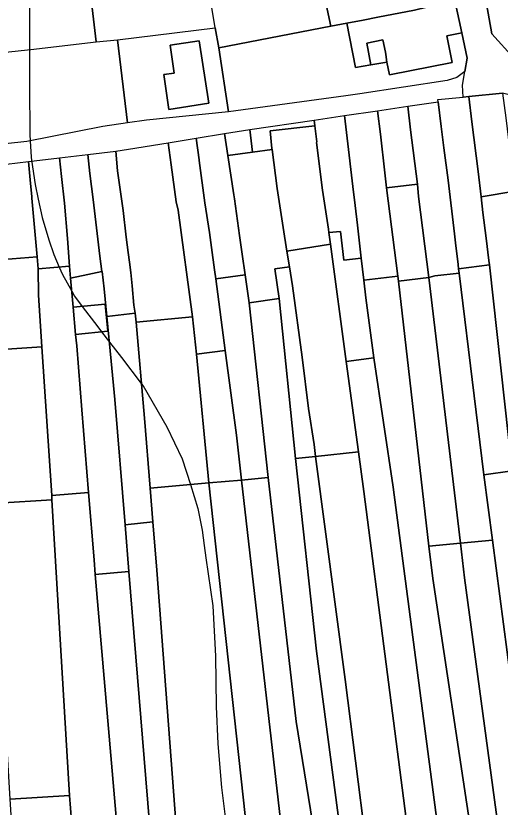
# Model space of a CAD drawing. Extents: x -521939 to -516426, y -1197857 to -1189551.
# Drawn here: x -519897.4 to -519766.5, y -1192265.8 to -1192052 of the extents above; entities that cross this region are included whole.
import ezdxf

# ---------------------------------------------------------------- set-up
doc = ezdxf.new("R2010")
doc.units = 0
for name, color, linetype in [('95560013', 7, 'Continuous'), ('95590013', 7, 'Continuous'), ('95640013', 7, 'Continuous'), ('95660013', 7, 'Continuous')]:
    doc.layers.add(name, color=color, linetype=linetype)

msp = doc.modelspace()

# ---------------------------------------------------------------- linework, layer by layer
at = {"layer": '95560013'}
for points in [[(-519800.71, -1192144.37), (-519802.85, -1192128.18), (-519803.39, -1192123.46), (-519794.16, -1192122.37), (-519793.99, -1192123.72), (-519785.78, -1192195.31), (-519784.78, -1192204.01), (-519774.6, -1192271.54), (-519783.18, -1192272.68), (-519795.49, -1192179.37)], [(-519816.11, -1192277.01), (-519821.68, -1192242.65), (-519829.2, -1192176.74), (-519834.33, -1192129.54), (-519826.22, -1192128.34), (-519821.81, -1192171.61), (-519816.17, -1192223.61), (-519809.24, -1192276.09)], [(-519803.41, -1192180.5), (-519804.85, -1192169.78), (-519808.14, -1192145.37), (-519800.71, -1192144.37), (-519795.49, -1192179.37), (-519783.18, -1192272.68), (-519791.27, -1192273.73)], [(-519808.45, -1192231.24), (-519816.41, -1192171.03), (-519804.85, -1192169.78), (-519803.41, -1192180.5), (-519791.27, -1192273.73), (-519802.82, -1192275.23)], [(-519809.24, -1192276.09), (-519816.17, -1192223.61), (-519821.81, -1192171.61), (-519816.41, -1192171.03), (-519808.45, -1192231.24), (-519802.82, -1192275.23)], [(-519770.99, -1192175.96), (-519763.3, -1192174.92), (-519757.99, -1192216.56), (-519750.1, -1192268.09), (-519758.67, -1192269.29), (-519768.66, -1192193.65)], [(-519824.87, -1192277.87), (-519836.38, -1192177.42), (-519829.2, -1192176.74), (-519821.68, -1192242.65), (-519816.11, -1192277.01)], [(-519859.3, -1192201.76), (-519860.35, -1192188.68), (-519861.08, -1192179.62), (-519845.27, -1192178.21), (-519834.23, -1192278.75), (-519853.37, -1192280.53)], [(-519834.23, -1192278.75), (-519845.27, -1192178.21), (-519836.38, -1192177.42), (-519824.87, -1192277.87)], [(-519776.18, -1192203.85), (-519777.3, -1192194.49), (-519768.66, -1192193.65), (-519758.67, -1192269.29), (-519765.04, -1192270.13), (-519767.15, -1192270.44)], [(-519784.78, -1192204.01), (-519785.78, -1192195.31), (-519777.3, -1192194.49), (-519776.18, -1192203.85), (-519767.15, -1192270.44), (-519774.6, -1192271.54)], [(-519875.93, -1192202.96), (-519866.84, -1192202.11), (-519860.38, -1192281.16), (-519869.09, -1192281.95)], [(-519897.2, -1192284.59), (-519897.58, -1192284.63), (-519897.66, -1192283.33), (-519898.94, -1192263.63), (-519882.92, -1192262.59), (-519881.31, -1192283.11)]]:
    msp.add_lwpolyline(points, close=True, dxfattribs=at)
at = {"layer": '95590013'}
for points in [[(-519845.56, -1192043.11), (-519815.97, -1192037.57), (-519812.27, -1192054.85), (-519842.54, -1192060.65), (-519843.55, -1192055.32)], [(-519862.13, -1192080.18), (-519867.18, -1192080.97), (-519869.88, -1192058.53), (-519864.81, -1192057.87), (-519843.55, -1192055.32), (-519842.54, -1192060.65), (-519839.93, -1192077.93)], [(-519780.86, -1192069.53), (-519804.43, -1192073.1), (-519808.22, -1192073.64), (-519839.93, -1192077.93), (-519842.54, -1192060.65), (-519812.27, -1192054.85), (-519807.95, -1192054.02), (-519805.64, -1192066.02), (-519801.46, -1192065.3), (-519797.16, -1192064.56), (-519796.42, -1192067.96), (-519779.54, -1192064.62), (-519780.95, -1192057.45), (-519776.89, -1192056.66), (-519775.45, -1192063.43), (-519776.06, -1192067.05), (-519778.25, -1192068.69)], [(-519854.58, -1192067.49), (-519857.41, -1192067.91), (-519856.02, -1192077.34), (-519845.27, -1192075.66), (-519847.87, -1192058.76), (-519855.74, -1192059.97)], [(-519771.71, -1192100.94), (-519762.59, -1192099.43), (-519761.5, -1192107.76), (-519757.41, -1192143.04), (-519755.44, -1192157.64), (-519753.38, -1192173.57), (-519763.3, -1192174.92), (-519769.41, -1192119.29), (-519769.57, -1192118.09), (-519770.35, -1192112.06), (-519771.25, -1192105.13)], [(-519812.79, -1192110.53), (-519809.67, -1192110.26), (-519808.77, -1192117.99), (-519804.07, -1192117.47), (-519803.39, -1192123.46), (-519802.85, -1192128.18), (-519800.71, -1192144.37), (-519808.14, -1192145.37), (-519812.39, -1192113.74)], [(-519824.21, -1192115.56), (-519812.39, -1192113.74), (-519808.14, -1192145.37), (-519804.85, -1192169.78), (-519816.41, -1192171.03), (-519816.83, -1192167.82), (-519818.35, -1192158.06), (-519820.08, -1192144.25), (-519822.64, -1192124.92), (-519823.49, -1192119.84)], [(-519906.33, -1192142.46), (-519907.88, -1192118.23), (-519900.63, -1192117.88), (-519891.63, -1192117.12), (-519891.38, -1192120.34), (-519891.29, -1192127.51), (-519890.37, -1192141.42), (-519904, -1192142.31)], [(-519777.79, -1192120.37), (-519769.41, -1192119.29), (-519763.3, -1192174.92), (-519770.99, -1192175.96), (-519773.53, -1192154.65), (-519777.66, -1192121.52)], [(-519891.29, -1192127.51), (-519891.38, -1192120.34), (-519882.85, -1192119.62), (-519882.58, -1192122.88), (-519881.93, -1192130.74), (-519881.27, -1192138.1), (-519880.87, -1192141.18), (-519879.56, -1192158.42), (-519877.74, -1192180.8), (-519887.7, -1192181.57), (-519890.37, -1192141.42)], [(-519882.58, -1192122.88), (-519877.95, -1192121.9), (-519874.18, -1192121.1), (-519874.06, -1192121.12), (-519873.49, -1192125.79), (-519872.76, -1192133.25), (-519871.59, -1192145.31), (-519870.61, -1192155.68), (-519867.87, -1192189.47), (-519866.84, -1192202.11), (-519875.93, -1192202.96), (-519876.27, -1192198.99), (-519877.74, -1192180.8), (-519879.56, -1192158.42), (-519880.87, -1192141.18), (-519881.27, -1192138.1), (-519872.54, -1192137.19), (-519873.28, -1192129.92), (-519881.93, -1192130.74)], [(-519827.39, -1192120.34), (-519823.49, -1192119.84), (-519822.64, -1192124.92), (-519820.08, -1192144.25), (-519818.35, -1192158.06), (-519816.83, -1192167.82), (-519816.41, -1192171.03), (-519821.81, -1192171.61), (-519826.22, -1192128.34)], [(-519773.53, -1192154.65), (-519770.99, -1192175.96), (-519768.66, -1192193.65), (-519777.3, -1192194.49), (-519785.86, -1192122.68), (-519784.2, -1192122.3), (-519777.66, -1192121.52)], [(-519840.81, -1192142.43), (-519843.38, -1192123.08), (-519835.44, -1192121.98), (-519834.33, -1192129.54), (-519829.2, -1192176.74), (-519836.38, -1192177.42), (-519837.77, -1192165.33)], [(-519793.99, -1192123.72), (-519785.86, -1192122.68), (-519777.3, -1192194.49), (-519785.78, -1192195.31)], [(-519867.87, -1192189.47), (-519870.61, -1192155.68), (-519871.59, -1192145.31), (-519872.76, -1192133.25), (-519865.14, -1192132.3), (-519864.87, -1192134.8), (-519862.61, -1192160.71), (-519861.08, -1192179.62), (-519860.35, -1192188.68)], [(-519861.08, -1192179.62), (-519862.61, -1192160.71), (-519864.87, -1192134.8), (-519849.69, -1192133.35), (-519848.61, -1192143.45), (-519845.27, -1192178.21)], [(-519887.63, -1192182.73), (-519902.27, -1192183.68), (-519903.7, -1192183.77), (-519906.33, -1192142.46), (-519904, -1192142.31), (-519890.37, -1192141.42), (-519887.7, -1192181.57)], [(-519845.27, -1192178.21), (-519848.61, -1192143.45), (-519840.81, -1192142.43), (-519837.77, -1192165.33), (-519836.38, -1192177.42)], [(-519887.63, -1192182.73), (-519887.7, -1192181.57), (-519877.74, -1192180.8), (-519876.27, -1192198.99), (-519875.93, -1192202.96), (-519869.09, -1192281.95), (-519881.31, -1192283.11), (-519882.92, -1192262.59)], [(-519903.7, -1192183.77), (-519902.27, -1192183.68), (-519887.63, -1192182.73), (-519882.92, -1192262.59), (-519898.94, -1192263.63)], [(-519867.87, -1192189.47), (-519860.35, -1192188.68), (-519859.3, -1192201.76), (-519853.37, -1192280.53), (-519860.38, -1192281.16), (-519866.84, -1192202.11)]]:
    msp.add_lwpolyline(points, close=True, dxfattribs=at)
for points in [[(-519843.55, -1192055.32), (-519845.56, -1192043.11)], [(-519877.27, -1192045.22), (-519875.71, -1192059.03)], [(-519869.88, -1192058.53), (-519864.81, -1192057.87), (-519843.55, -1192055.32)], [(-519875.71, -1192059.03), (-519869.88, -1192058.53)]]:
    msp.add_lwpolyline(points, dxfattribs=at)
at = {"layer": '95640013'}
for points in [[(-519757.89, -1192003.29), (-519763.72, -1191999.41), (-519763.69, -1191997.41), (-519753.96, -1192004.68), (-519741.32, -1192009.54), (-519728.43, -1192013.03), (-519727.68, -1192013.31), (-519725.5, -1192035.42), (-519724.23, -1192048.46), (-519722.45, -1192061.38), (-519720.85, -1192072.97), (-519713.21, -1192075.39), (-519709.65, -1192075.67), (-519704.26, -1192080.03), (-519729.98, -1192073.67), (-519762.79, -1192063.55), (-519768.84, -1192056.91), (-519775.24, -1192020.36), (-519777.19, -1192002.68), (-519767.19, -1192003.23), (-519766.67, -1192004.16), (-519758.94, -1192005.78)], [(-519789.68, -1192050.52), (-519799.6, -1192052.42), (-519803.53, -1192053.17), (-519807.95, -1192054.02), (-519812.27, -1192054.85), (-519815.97, -1192037.57), (-519814.59, -1192037.32), (-519803.28, -1192035.3), (-519793.27, -1192033.32), (-519786.29, -1192031.98), (-519782.36, -1192031.23), (-519778.75, -1192047.93), (-519782.67, -1192048.76)], [(-519780.95, -1192057.45), (-519779.54, -1192064.62), (-519796.42, -1192067.96), (-519797.16, -1192064.56), (-519797.45, -1192062.46), (-519797.54, -1192061.84), (-519798.23, -1192058.54), (-519802.56, -1192059.41), (-519801.46, -1192065.3), (-519805.64, -1192066.02), (-519807.95, -1192054.02), (-519803.53, -1192053.17), (-519799.6, -1192052.42), (-519789.68, -1192050.52), (-519782.67, -1192048.76), (-519778.75, -1192047.93), (-519776.89, -1192056.66)], [(-519906.69, -1192083.39), (-519911.11, -1192083.54), (-519913.06, -1192063.26), (-519908.33, -1192062.76), (-519903.36, -1192062.23), (-519900.95, -1192061.98), (-519892.55, -1192061), (-519881.11, -1192059.66), (-519875.71, -1192059.03), (-519869.88, -1192058.53), (-519867.18, -1192080.97), (-519873.88, -1192081.95), (-519894.45, -1192085.96), (-519905.99, -1192087.26), (-519905.94, -1192086.06), (-519906.45, -1192086.02)], [(-519854.58, -1192067.49), (-519855.74, -1192059.97), (-519847.87, -1192058.76), (-519845.27, -1192075.66), (-519856.02, -1192077.34), (-519857.41, -1192067.91)], [(-519801.46, -1192065.3), (-519802.56, -1192059.41), (-519798.23, -1192058.54), (-519797.54, -1192061.84), (-519797.45, -1192062.46), (-519797.16, -1192064.56)], [(-519782.51, -1192081.92), (-519783.34, -1192075.26), (-519783.41, -1192074.68), (-519776.55, -1192073.99), (-519775.04, -1192073.84), (-519774.18, -1192080.69), (-519772.47, -1192094.11), (-519771.71, -1192100.94), (-519771.25, -1192105.13), (-519770.35, -1192112.06), (-519769.57, -1192118.09), (-519769.41, -1192119.29), (-519777.79, -1192120.37), (-519777.93, -1192119.22), (-519778.6, -1192113.35), (-519778.88, -1192110.96), (-519780.62, -1192096.43), (-519781.79, -1192087.68)], [(-519775.04, -1192073.84), (-519765.94, -1192072.97), (-519765.06, -1192079.58), (-519763.43, -1192092.96), (-519762.59, -1192099.43), (-519771.71, -1192100.94), (-519772.47, -1192094.11), (-519774.18, -1192080.69)], [(-519797.21, -1192098.5), (-519797.72, -1192094.43), (-519798.92, -1192084.02), (-519799.65, -1192077.68), (-519791.53, -1192076.47), (-519790.73, -1192082.85), (-519788.89, -1192097.47)], [(-519788.89, -1192097.47), (-519790.73, -1192082.85), (-519791.53, -1192076.47), (-519783.34, -1192075.26), (-519782.51, -1192081.92), (-519781.79, -1192087.68), (-519780.62, -1192096.43), (-519778.88, -1192110.96), (-519778.6, -1192113.35), (-519777.93, -1192119.22), (-519777.79, -1192120.37), (-519777.66, -1192121.52), (-519784.2, -1192122.3), (-519785.86, -1192122.68), (-519788.64, -1192100.85)], [(-519807.87, -1192085.12), (-519808.6, -1192079), (-519799.65, -1192077.68), (-519798.92, -1192084.02), (-519797.72, -1192094.43), (-519797.21, -1192098.5), (-519794.16, -1192122.37), (-519803.39, -1192123.46), (-519804.07, -1192117.47), (-519805.09, -1192108.57), (-519805.71, -1192103.28), (-519806.32, -1192098.13)], [(-519833.48, -1192088.86), (-519834.13, -1192082.78), (-519816.82, -1192080.22), (-519816.63, -1192081.72), (-519828.65, -1192083.14), (-519828.21, -1192087.86), (-519828.18, -1192088.18)], [(-519812.9, -1192109.64), (-519814.52, -1192099.1), (-519816.14, -1192086.25), (-519816.08, -1192086.11), (-519816.63, -1192081.72), (-519816.82, -1192080.22), (-519808.6, -1192079), (-519807.87, -1192085.12), (-519806.32, -1192098.13), (-519805.71, -1192103.28), (-519805.09, -1192108.57), (-519804.07, -1192117.47), (-519808.77, -1192117.99), (-519809.67, -1192110.26), (-519812.79, -1192110.53)], [(-519840.16, -1192089.72), (-519841.06, -1192083.81), (-519834.13, -1192082.78), (-519833.48, -1192088.86)], [(-519824.21, -1192115.56), (-519825.13, -1192109.17), (-519826.83, -1192098.69), (-519828.18, -1192088.18), (-519828.21, -1192087.86), (-519828.65, -1192083.14), (-519816.63, -1192081.72), (-519816.08, -1192086.11), (-519816.14, -1192086.25), (-519814.52, -1192099.1), (-519812.9, -1192109.64), (-519812.79, -1192110.53), (-519812.39, -1192113.74)], [(-519856.23, -1192086.34), (-519848.71, -1192085.07), (-519847.9, -1192090.92), (-519847.87, -1192091.12), (-519846.29, -1192102.56), (-519845.11, -1192110.59), (-519844.5, -1192114.65), (-519843.71, -1192120.63), (-519843.38, -1192123.08), (-519840.81, -1192142.43), (-519848.61, -1192143.45), (-519849.69, -1192133.35), (-519853.49, -1192104.5), (-519854.05, -1192102.28), (-519855.42, -1192092.27)], [(-519847.87, -1192091.12), (-519847.9, -1192090.92), (-519848.71, -1192085.07), (-519841.06, -1192083.81), (-519840.16, -1192089.72), (-519838.5, -1192100.41), (-519838.35, -1192101.43), (-519836.98, -1192111.33), (-519836.25, -1192116.44), (-519835.44, -1192121.98), (-519843.38, -1192123.08), (-519843.71, -1192120.63), (-519844.5, -1192114.65), (-519845.11, -1192110.59), (-519846.29, -1192102.56)], [(-519869.88, -1192093.86), (-519870.4, -1192088.56), (-519866.96, -1192088.09), (-519856.23, -1192086.34), (-519855.42, -1192092.27), (-519854.05, -1192102.28), (-519853.49, -1192104.5), (-519849.69, -1192133.35), (-519864.87, -1192134.8), (-519865.14, -1192132.3), (-519865.47, -1192130.18), (-519865.93, -1192124.94), (-519866.32, -1192121.39), (-519866.7, -1192118.58), (-519867.06, -1192115.96), (-519867.59, -1192111.8), (-519868.43, -1192104.58)], [(-519874.18, -1192121.1), (-519877.95, -1192121.9), (-519882.58, -1192122.88), (-519882.85, -1192119.62), (-519883.42, -1192112.15), (-519884.24, -1192102.68), (-519885.04, -1192095.42), (-519885.6, -1192090.38), (-519877.93, -1192089.46), (-519877.41, -1192094.62), (-519876.54, -1192101.63), (-519874.72, -1192116.91)], [(-519877.93, -1192089.46), (-519870.4, -1192088.56), (-519869.88, -1192093.86), (-519868.43, -1192104.58), (-519867.59, -1192111.8), (-519867.06, -1192115.96), (-519866.7, -1192118.58), (-519866.32, -1192121.39), (-519865.93, -1192124.94), (-519865.47, -1192130.18), (-519865.14, -1192132.3), (-519872.76, -1192133.25), (-519873.49, -1192125.79), (-519874.06, -1192121.12), (-519874.18, -1192121.1), (-519874.72, -1192116.91), (-519876.54, -1192101.63), (-519877.41, -1192094.62)], [(-519838.5, -1192100.41), (-519840.16, -1192089.72), (-519833.48, -1192088.86), (-519828.18, -1192088.18), (-519826.83, -1192098.69), (-519825.13, -1192109.17), (-519824.21, -1192115.56), (-519823.49, -1192119.84), (-519827.39, -1192120.34), (-519826.22, -1192128.34), (-519834.33, -1192129.54), (-519835.44, -1192121.98), (-519836.25, -1192116.44), (-519836.98, -1192111.33), (-519838.35, -1192101.43)], [(-519910.06, -1192096.3), (-519909.91, -1192095.66), (-519909.55, -1192095.36), (-519908.23, -1192094.95), (-519905.68, -1192094.52), (-519905.9, -1192092.8), (-519893.95, -1192091.38), (-519893.5, -1192096.32), (-519893.08, -1192100.89), (-519893.04, -1192101.3), (-519891.63, -1192117.12), (-519900.63, -1192117.88), (-519907.88, -1192118.23), (-519908.96, -1192118.28)], [(-519893.5, -1192096.32), (-519893.95, -1192091.38), (-519885.6, -1192090.38), (-519885.04, -1192095.42), (-519884.24, -1192102.68), (-519883.42, -1192112.15), (-519882.85, -1192119.62), (-519891.38, -1192120.34), (-519891.63, -1192117.12), (-519893.04, -1192101.3), (-519893.08, -1192100.89)], [(-519794.16, -1192122.37), (-519797.21, -1192098.5), (-519788.89, -1192097.47), (-519788.64, -1192100.85), (-519785.86, -1192122.68), (-519793.99, -1192123.72)], [(-519881.93, -1192130.74), (-519873.28, -1192129.92), (-519872.54, -1192137.19), (-519881.27, -1192138.1)]]:
    msp.add_lwpolyline(points, close=True, dxfattribs=at)
for points in [[(-519775.24, -1192020.36), (-519768.84, -1192056.91), (-519762.79, -1192063.55), (-519729.98, -1192073.67), (-519704.26, -1192080.03), (-519701.13, -1192082.56), (-519698.77, -1192089.32), (-519715.18, -1192088.33), (-519718.49, -1192086.54), (-519718.88, -1192086.43), (-519729.95, -1192082.29), (-519739.34, -1192079.43), (-519747.97, -1192077.33), (-519757.26, -1192075.08), (-519765.94, -1192072.97), (-519775.04, -1192073.84), (-519776.55, -1192073.99), (-519776.68, -1192070.76), (-519776.06, -1192067.05), (-519775.45, -1192063.43), (-519776.89, -1192056.66), (-519778.75, -1192047.93)], [(-519875.71, -1192059.03), (-519877.27, -1192045.22)], [(-519900.95, -1192061.98), (-519892.55, -1192061), (-519881.11, -1192059.66), (-519875.71, -1192059.03)], [(-519776.06, -1192067.05), (-519778.25, -1192068.69), (-519780.86, -1192069.53), (-519804.43, -1192073.1), (-519808.22, -1192073.64), (-519839.93, -1192077.93)], [(-519776.55, -1192073.99), (-519776.68, -1192070.76), (-519776.06, -1192067.05)], [(-519783.34, -1192075.26), (-519783.41, -1192074.68), (-519776.55, -1192073.99)], [(-519799.65, -1192077.68), (-519791.53, -1192076.47)], [(-519791.53, -1192076.47), (-519783.34, -1192075.26)], [(-519839.93, -1192077.93), (-519862.13, -1192080.18), (-519867.18, -1192080.97)], [(-519808.6, -1192079), (-519799.65, -1192077.68)], [(-519867.18, -1192080.97), (-519873.88, -1192081.95), (-519894.45, -1192085.96), (-519905.99, -1192087.26)], [(-519834.13, -1192082.78), (-519816.82, -1192080.22)], [(-519816.82, -1192080.22), (-519808.6, -1192079)], [(-519841.06, -1192083.81), (-519834.13, -1192082.78)], [(-519856.23, -1192086.34), (-519848.71, -1192085.07)], [(-519848.71, -1192085.07), (-519841.06, -1192083.81)], [(-519870.4, -1192088.56), (-519866.96, -1192088.09), (-519856.23, -1192086.34)], [(-519885.6, -1192090.38), (-519877.93, -1192089.46)], [(-519877.93, -1192089.46), (-519870.4, -1192088.56)], [(-519905.9, -1192092.8), (-519893.95, -1192091.38)], [(-519893.95, -1192091.38), (-519885.6, -1192090.38)]]:
    msp.add_lwpolyline(points, dxfattribs=at)
at = {"layer": '95660013'}
msp.add_lwpolyline([(-519893.73, -1192047.12), (-519893.73, -1192061.14), (-519893.73, -1192070.98), (-519893.61, -1192084.12), (-519893.5, -1192085.77), (-519893.2, -1192090.19), (-519893.14, -1192090.99), (-519892.2, -1192097.56), (-519891.38, -1192101.55), (-519890.27, -1192106.54), (-519888.51, -1192112.5), (-519887.1, -1192116.52), (-519885.64, -1192119.92), (-519884.81, -1192121.86), (-519882.29, -1192126.4), (-519881.52, -1192127.79), (-519879.46, -1192130.51), (-519875.24, -1192136.06), (-519874.23, -1192137.37), (-519872.09, -1192140.15), (-519868.85, -1192144.36), (-519863.49, -1192151.31), (-519862.98, -1192151.97), (-519856.64, -1192163), (-519852.41, -1192171.68), (-519850.21, -1192178.65), (-519848.19, -1192185.07), (-519847.01, -1192190.93), (-519846.49, -1192195.11), (-519846.08, -1192198.45), (-519844.2, -1192211.36), (-519843.49, -1192224.97), (-519843.26, -1192238.59), (-519842.79, -1192248.68), (-519841.85, -1192260.42), (-519840.68, -1192269.81)], dxfattribs=at)
msp.add_lwpolyline([(-519893.73, -1192047.12), (-519893.73, -1192061.14), (-519893.73, -1192070.98), (-519893.61, -1192084.12), (-519893.5, -1192085.77), (-519893.2, -1192090.19), (-519893.14, -1192090.99), (-519892.2, -1192097.56), (-519891.38, -1192101.55), (-519890.27, -1192106.54), (-519888.51, -1192112.5), (-519887.1, -1192116.52), (-519885.64, -1192119.92), (-519884.81, -1192121.86), (-519882.29, -1192126.4), (-519881.52, -1192127.79), (-519879.46, -1192130.51), (-519875.24, -1192136.06), (-519874.23, -1192137.37), (-519872.09, -1192140.15), (-519868.85, -1192144.36), (-519863.49, -1192151.31), (-519862.98, -1192151.97), (-519856.64, -1192163), (-519852.41, -1192171.68), (-519850.21, -1192178.65), (-519848.19, -1192185.07), (-519847.01, -1192190.93), (-519846.49, -1192195.11), (-519846.08, -1192198.45), (-519844.2, -1192211.36), (-519843.49, -1192224.97), (-519843.26, -1192238.59), (-519842.79, -1192248.68), (-519841.85, -1192260.42), (-519840.68, -1192269.81)], dxfattribs=at)

doc.saveas('drawing.dxf')
